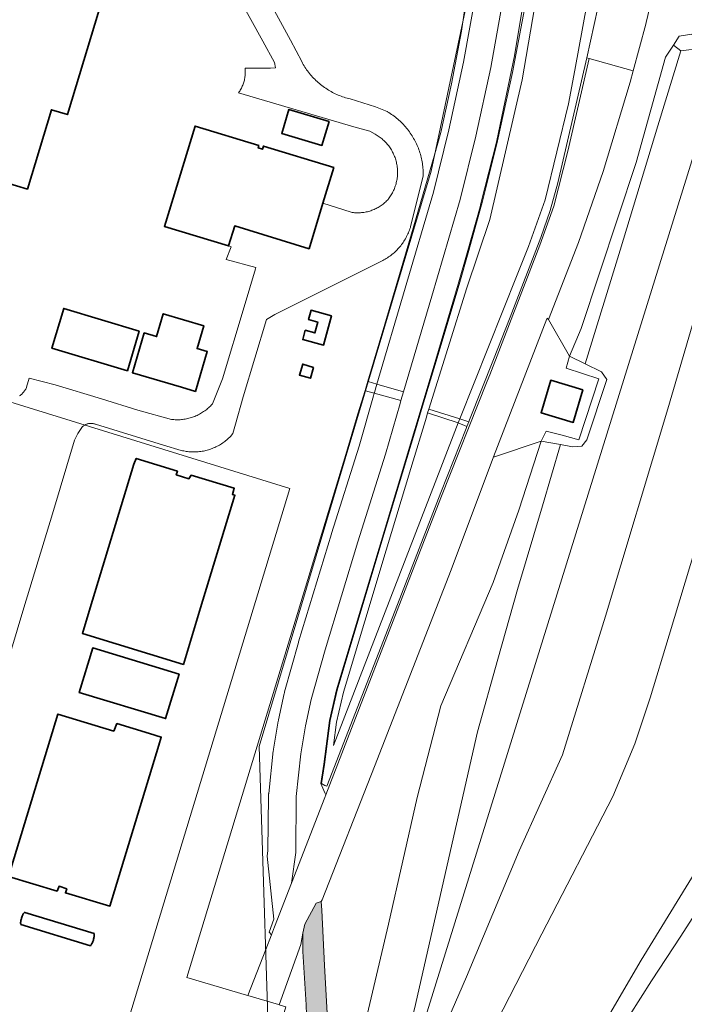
# Model space of a CAD drawing. Header units: metres. Extents: x 250001 to 257773, y 598992 to 609118.
# Tile 628 of 656: x 254221 to 254379, y 606406 to 606640. Entities that reach past the tile are written whole.
import ezdxf
from ezdxf.lldxf.tags import DXFTag

# ---------------------------------------------------------------- set-up
doc = ezdxf.new("R2010")
doc.units = ezdxf.units.M
for name, color, linetype, lineweight in [('B-WE-GR-GRAS-GV', 252, 'Continuous', 13), ('B-WE-GW-TALUD_KRUIN-G', 252, 'Continuous', 18), ('B-WE-IE-TERREINAFSCHEIDING_KUNSTMATIG_HEKWERK-G', 252, 'IE-TERREINAFSCHEIDING-KUNSTMATIG', 18), ('B-WE-KG-GRENS_PERCEEL-G', 150, 'KG-PERCEEL', 18), ('B-WE-OG-BEBOUWING-GV', 1, 'Continuous', 35), ('B-WE-OG-BEBOUWING_BASSIN-GV', 1, 'Continuous', 35), ('B-WE-OG-BEBOUWING_OPSLAGTANK-GV', 1, 'Continuous', 35), ('B-WE-OG-TERREIN_ERF-GV', 7, 'Continuous', 18), ('B-WE-OG-WATER-GV', 252, 'Continuous', 18), ('B-WE-VH-VERHARDING_GESLOTEN-GV', 252, 'Continuous', 18), ('B-WE-VH-VERHARDING_OPEN-GV', 252, 'Continuous', 18), ('N-WE-VH-VERHARDING_ASFALT-A', 252, 'Continuous', 18), ('X-XX-AL-REFERENTIE-G', 7, 'Continuous', 18)]:
    doc.layers.add(name, color=color, linetype=linetype, lineweight=lineweight)
doc.styles.get("Standard").update_dxf_attribs({"font": 'NLCS-ISO.ttf'})
doc.linetypes.add('IE-TERREINAFSCHEIDING-KUNSTMATIG', pattern='A,4,[82,NLCS.shx,S=0.75,R=90,X=0,Y=0],4,-2', length=10)
tags = doc.linetypes.add('KG-PERCEEL', pattern='A,5.5,-2,["P",Standard,S=1.8,R=0,X=-0.5,Y=-0.9],-2,5.5,-2,[5,NLCS.SHX,S=0.75,R=0,X=0,Y=0],-2', length=19).pattern_tags.tags
tags[6] = DXFTag(74, 10)

# ---------------------------------------------------------------- blocks, each defined once
blk = doc.blocks.new('BS2021-132-Xref-KAD-20210617')
at = {"layer": 'B-WE-KG-GRENS_PERCEEL-G', "flags": 128}
for points in [[(254157.264, 607079.934), (254156.611, 607079.271), (254157.163, 607078.758), (254118.247, 607036.7), (254106.712, 606998.496), (254107.785, 606996.49), (254045.661, 606790.841), (254040.23, 606645.106), (254049.105, 606674.519), (254102.403, 606658.356), (254095.295, 606634.97), (254119.712, 606627.547), (254106.521, 606583.763), (254285.203, 606528.412), (254239.386, 606377.751), (254275.611, 606366.658), (254256.194, 606302.798)], [(254257.278, 606302.466), (254280.69, 606380.26), (254277.89, 606467.02), (254318.78, 606603.92), (254326.9, 606642.08), (254330.54, 606668.93), (254332.73, 606693.73), (254333.22, 606714.55), (254333.03, 606739.26), (254331.51, 606763.44), (254328.64, 606787.19), (254324.56, 606811.18), (254319.1, 606835.13), (254312.68, 606858.43), (254304.33, 606880.51), (254294.27, 606902.89), (254283.32, 606924.35), (254271.11, 606945.08), (254257.63, 606965.88), (254243.57, 606986.6), (254229.22, 607006.41), (254213.61, 607025.05), (254196.88, 607042.94), (254179.39, 607060.02), (254157.264, 607079.934)]]:
    blk.add_lwpolyline(points, dxfattribs=at)
blk = doc.blocks.new('BS2021-132-Xref-BGT-GRIJS-20210617-aangepast')
at = {"layer": 'B-WE-GR-GRAS-GV', "flags": 128}
for points in [[(254339.24, 606820.92), (254341.96, 606807.1), (254346.56, 606777.43), (254349.32, 606743.16), (254349.92, 606718.53), (254348.84, 606686), (254345.87, 606657.25), (254340.43, 606625.69), (254332.77, 606592.44), (254327.3, 606576.21), (254318.24, 606547.33), (254325.64, 606545.03), (254339.272, 606579.285), (254341.96, 606586.04), (254345.96, 606597.15), (254351.5, 606619.94), (254352.981, 606627.986), (254356.82, 606648.85), (254360.63, 606675.76), (254361.73, 606700.68), (254361.62, 606734.47), (254358.83, 606772.26), (254353.31, 606808.14), (254348.12, 606833.19)], [(254341.71, 606650.11), (254338.654, 606631.381), (254334.412, 606611.224), (254334.4, 606611.17), (254330.66, 606596.248), (254330.453, 606595.452), (254327.56, 606585.105), (254325.242, 606577.042), (254319.255, 606556.985), (254316.32, 606547.26), (254314.91, 606542.472), (254306.41, 606514.24), (254296.25, 606480.49), (254294.62, 606473.23), (254293.24, 606462.81), (254292.53, 606458.24), (254293.497, 606456.01), (254293.71, 606455.52), (254316.827, 606515.156), (254321.1, 606526.18), (254332.147, 606553.972), (254332.75, 606555.49), (254344.65, 606586.34), (254347.96, 606595.63), (254351.32, 606608.69), (254356.37, 606630.77), (254355.84, 606630.92), (254348.95, 606601.17), (254347.14, 606594.62), (254344.92, 606588.19), (254337.57, 606569.21), (254333.601, 606559.14), (254327.93, 606544.75), (254327.738, 606544.281), (254327.298, 606543.201), (254327.11, 606542.74), (254321.11, 606527.44), (254310.778, 606500.838), (254293.97, 606457.56), (254293.543, 606457.782), (254292.72, 606458.21), (254293.44, 606462.78), (254294.81, 606473.18), (254296.44, 606480.43), (254307.09, 606515.91), (254315.111, 606542.413), (254316.521, 606547.2), (254319.456, 606556.925), (254325.444, 606576.983), (254327.762, 606585.048), (254330.656, 606595.397), (254330.863, 606596.196), (254334.604, 606611.122), (254334.617, 606611.178), (254338.162, 606627.449), (254341.032, 606642.539)], [(254341.032, 606642.539), (254338.162, 606627.449), (254334.617, 606611.178), (254334.604, 606611.122), (254330.863, 606596.196), (254330.656, 606595.397), (254327.762, 606585.048), (254325.444, 606576.983), (254319.456, 606556.925), (254316.521, 606547.2), (254315.111, 606542.413), (254307.09, 606515.91), (254296.44, 606480.43), (254294.81, 606473.18), (254293.44, 606462.78), (254292.72, 606458.21), (254293.543, 606457.782), (254293.97, 606457.56), (254310.778, 606500.838), (254321.11, 606527.44), (254327.11, 606542.74), (254327.298, 606543.201), (254325.26, 606544.07), (254321.1, 606533.35), (254295.6, 606467.3), (254296.32, 606472.84), (254297.93, 606479.98), (254308.09, 606513.74), (254313.96, 606533.21), (254317.66, 606545.39), (254317.95, 606546.41), (254318.24, 606547.33), (254327.3, 606576.21), (254332.77, 606592.44), (254340.43, 606625.69), (254345.87, 606657.25)], [(254392.28, 606679.14), (254389.18, 606637.81), (254388.83, 606634.02), (254389.09, 606621.04), (254389.52, 606596.69), (254375.1, 606547.41), (254360.3, 606498.05), (254350.08, 606465.06), (254339.74, 606442.22), (254327.2, 606412.22), (254315.74, 606385.71)], [(254325.19, 606383.5), (254345.14, 606422.41), (254362.02, 606455.13), (254367.29, 606467.69), (254370.91, 606478.63), (254375.4, 606493.52), (254386.86, 606531.34), (254400.63, 606577.3), (254405.71, 606595.35), (254404.02, 606623.16), (254400.97, 606661.26)], [(254371.124, 606644.359), (254369.96, 606639.36), (254369.845, 606638.93), (254366.88, 606627.84), (254366.15, 606625.13), (254359.74, 606603.91), (254353.85, 606586.99), (254346.76, 606568.66), (254351.75, 606559.93), (254354.53, 606566.48), (254367.55, 606606.02), (254374.58, 606631.11), (254376.428, 606633.917), (254377.84, 606636.06), (254380.841, 606636.523), (254385.048, 606637.172), (254389.18, 606637.81), (254392.28, 606679.14)], [(254326.76, 606642.199), (254325.998, 606637.248), (254323.61, 606624.72), (254321.12, 606613.13), (254319.669, 606608.098), (254314.56, 606590.38), (254307.81, 606567.56), (254303.73, 606553.94), (254303.842, 606553.907), (254305.887, 606553.294), (254312.63, 606576.099), (254319.368, 606598.956), (254323.028, 606613.755), (254326.494, 606629.909), (254329.518, 606646.643)], [(254295.07, 606367.06), (254308.65, 606424.77), (254315.44, 606454.92), (254321.07, 606476.72), (254333.55, 606506.09), (254339.67, 606523.3), (254344.96, 606539.69), (254333.89, 606535.96), (254333.63, 606535.97), (254323.6, 606509.08), (254305.3, 606462.27), (254292.84, 606430.542), (254292.67, 606430.11), (254292.776, 606428.064), (254293.457, 606414.882), (254294.04, 606403.6)]]:
    blk.add_lwpolyline(points, dxfattribs=at)
for points in [[(254337.88, 606709.41), (254335.172, 606710.268), (254335.043, 606704.316), (254334.433, 606689.343), (254332.601, 606669.794), (254329.518, 606646.643), (254326.494, 606629.909), (254323.028, 606613.755), (254319.368, 606598.956), (254312.63, 606576.099), (254305.887, 606553.294), (254312.21, 606551.4), (254318.96, 606574.23), (254325.74, 606597.23), (254329.46, 606612.27), (254332.97, 606628.63), (254336.04, 606645.62), (254339.16, 606669.05), (254341.02, 606688.9), (254341.64, 606704.11), (254339.08, 606704.96), (254339.62, 606706.84), (254337.32, 606707.5)], [(254359.372, 606646.906), (254356.82, 606648.85), (254352.981, 606627.986), (254351.5, 606619.94), (254345.96, 606597.15), (254341.96, 606586.04), (254339.272, 606579.285), (254325.64, 606545.03), (254327.738, 606544.281), (254327.93, 606544.75), (254333.601, 606559.14), (254337.57, 606569.21), (254344.92, 606588.19), (254347.14, 606594.62), (254348.95, 606601.17), (254355.84, 606630.92)], [(254382.97, 606634.806), (254380.841, 606636.523), (254377.84, 606636.06), (254376.428, 606633.917), (254378.21, 606632.56), (254383.172, 606633.242)], [(254384.916, 606619.677), (254383.172, 606633.242), (254378.21, 606632.56), (254372.7, 606614.73), (254363.74, 606585.12), (254355.46, 606558.11), (254359.37, 606556.2), (254360.6, 606554.39), (254355.87, 606540.05), (254354.65, 606538.48), (254352.44, 606538.36), (254349.58, 606538.87), (254345.33, 606524.34), (254339.31, 606504.36), (254334.68, 606487.82), (254329.84, 606470.52), (254314.81, 606404.56), (254302.11, 606355.21), (254295.804, 606334.033), (254297.306, 606333.555), (254314.85, 606394.237)], [(254389.09, 606621.04), (254388.83, 606634.02), (254383.172, 606633.242), (254384.916, 606619.677), (254314.85, 606394.237), (254297.306, 606333.555), (254297.413, 606333.521), (254299.087, 606332.99), (254308.11, 606363.43), (254315.74, 606385.71), (254327.2, 606412.22), (254339.74, 606442.22), (254350.08, 606465.06), (254360.3, 606498.05), (254375.1, 606547.41), (254389.52, 606596.69)], [(254378.21, 606632.56), (254376.428, 606633.917), (254374.58, 606631.11), (254367.55, 606606.02), (254354.53, 606566.48), (254351.75, 606559.93), (254355.46, 606558.11), (254363.74, 606585.12), (254372.7, 606614.73)], [(254303.186, 606551.711), (254303.08, 606551.74), (254301.39, 606546.2), (254298.53, 606536.52), (254260.706, 606412.04), (254274.909, 606407.859), (254275.192, 606407.776), (254279.448, 606418.753), (254280.78, 606422.19), (254280.23, 606422.87), (254281.35, 606425.939), (254279.792, 606440.931), (254279.985, 606442.287), (254280.11, 606455.204), (254280.115, 606455.392), (254280.12, 606455.507), (254280.128, 606455.622), (254280.137, 606455.737), (254280.148, 606455.852), (254281.248, 606465.992), (254281.266, 606466.137), (254281.282, 606466.251), (254281.3, 606466.365), (254282.41, 606473.025), (254282.447, 606473.23), (254282.471, 606473.342), (254283.841, 606479.642), (254283.876, 606479.797), (254283.905, 606479.909), (254283.935, 606480.02), (254287.235, 606491.8), (254287.254, 606491.867), (254287.273, 606491.932), (254295.063, 606517.662), (254295.075, 606517.701), (254295.087, 606517.739), (254301.639, 606538.469), (254305.053, 606550.449), (254305.057, 606550.462), (254305.06, 606550.475), (254305.254, 606551.144)], [(254311.62, 606549.4), (254305.254, 606551.144), (254305.06, 606550.475), (254305.057, 606550.462), (254305.053, 606550.449), (254301.639, 606538.469), (254295.087, 606517.739), (254295.075, 606517.701), (254295.063, 606517.662), (254287.273, 606491.932), (254287.254, 606491.867), (254287.235, 606491.8), (254283.935, 606480.02), (254283.905, 606479.909), (254283.876, 606479.797), (254283.841, 606479.642), (254282.471, 606473.342), (254282.447, 606473.23), (254282.41, 606473.025), (254281.3, 606466.365), (254281.282, 606466.251), (254281.266, 606466.137), (254281.248, 606465.992), (254280.148, 606455.852), (254280.137, 606455.737), (254280.128, 606455.622), (254280.12, 606455.507), (254280.115, 606455.392), (254280.11, 606455.204), (254279.985, 606442.287), (254279.792, 606440.931), (254281.35, 606425.939), (254280.23, 606422.87), (254280.78, 606422.19), (254281.536, 606424.14), (254285.542, 606434.466), (254286.58, 606441.79), (254286.71, 606455.14), (254287.81, 606465.28), (254288.92, 606471.94), (254290.29, 606478.24), (254293.59, 606490.02), (254301.38, 606515.75), (254307.96, 606536.57), (254311.4, 606548.64)], [(254325.26, 606544.07), (254317.95, 606546.41), (254317.66, 606545.39), (254313.96, 606533.21), (254308.09, 606513.74), (254297.93, 606479.98), (254296.32, 606472.84), (254295.6, 606467.3), (254321.1, 606533.35)], [(254349.58, 606538.87), (254344.96, 606539.69), (254339.67, 606523.3), (254333.55, 606506.09), (254321.07, 606476.72), (254315.44, 606454.92), (254308.65, 606424.77), (254295.07, 606367.06), (254286.112, 606337.116), (254295.316, 606334.188), (254295.804, 606334.033), (254302.11, 606355.21), (254314.81, 606404.56), (254329.84, 606470.52), (254334.68, 606487.82), (254339.31, 606504.36), (254345.33, 606524.34)], [(254288.31, 606418.23), (254288.3, 606422.58), (254287.8, 606419.91), (254282.645, 606405.582), (254284.268, 606405.104), (254282.642, 606399.756), (254282.935, 606391.976), (254282.547, 606381.327), (254281.144, 606371.676), (254278.399, 606362.159), (254278.384, 606362.108), (254278.37, 606362.056), (254277.069, 606357.257), (254276.507, 606355.185), (254275.574, 606351.856), (254273.713, 606345.224), (254274.454, 606345.015), (254285.583, 606382.416), (254289.387, 606396.052), (254289.03, 606405.51)]]:
    blk.add_lwpolyline(points, close=True, dxfattribs=at)
at = {"layer": 'B-WE-GW-TALUD_KRUIN-G', "flags": 128}
for points in [[(254325.64, 606545.03), (254339.272, 606579.285), (254341.96, 606586.04), (254345.96, 606597.15), (254351.5, 606619.94), (254352.981, 606627.986), (254356.82, 606648.85), (254360.63, 606675.76), (254361.73, 606700.68), (254361.62, 606734.47), (254358.83, 606772.26), (254353.31, 606808.14), (254348.12, 606833.19), (254338.83, 606866.76), (254326.57, 606901.87), (254312.92, 606933.01), (254297.81, 606963.74)], [(254392.29, 606763.25), (254392.5, 606744.55), (254392.88, 606710.27), (254392.28, 606679.14), (254389.18, 606637.81), (254388.83, 606634.02), (254389.09, 606621.04), (254389.52, 606596.69), (254375.1, 606547.41), (254360.3, 606498.05), (254350.08, 606465.06), (254339.74, 606442.22), (254327.2, 606412.22), (254315.74, 606385.71), (254308.11, 606363.43), (254299.087, 606332.99), (254299.095, 606332.987), (254302.534, 606331.893), (254298.092, 606316.976), (254294.74, 606318.216), (254294.685, 606318.236), (254276.48, 606257.92), (254256.14, 606191.52)], [(254355.46, 606558.11), (254363.74, 606585.12), (254372.7, 606614.73), (254378.21, 606632.56)], [(254344.96, 606539.69), (254349.58, 606538.87), (254352.44, 606538.36), (254354.65, 606538.48), (254355.87, 606540.05), (254360.6, 606554.39), (254359.37, 606556.2), (254355.46, 606558.11)], [(254349.58, 606538.87), (254344.96, 606539.69)]]:
    blk.add_lwpolyline(points, dxfattribs=at)
at = {"layer": 'B-WE-IE-TERREINAFSCHEIDING_KUNSTMATIG_HEKWERK-G', "flags": 128}
for points in [[(254325.998, 606637.248), (254326.76, 606642.199)], [(254319.669, 606608.098), (254321.12, 606613.13), (254323.61, 606624.72), (254325.998, 606637.248)], [(254303.73, 606553.94), (254307.81, 606567.56), (254314.56, 606590.38), (254319.669, 606608.098)], [(254260.706, 606412.039), (254298.53, 606536.52), (254301.39, 606546.2), (254303.08, 606551.74)], [(254260.706, 606412.039), (254274.909, 606407.859)]]:
    blk.add_lwpolyline(points, dxfattribs=at)
at = {"layer": 'B-WE-OG-BEBOUWING-GV', "flags": 128}
for points in [[(254203.29, 606677.56), (254149.18, 606693.93), (254145.35, 606681.23), (254129.8, 606685.93), (254114.8, 606636.32), (254184.91, 606615.2), (254183.77, 606611.43), (254191.018, 606609.245), (254201.779, 606606.001), (254222.75, 606599.68), (254228.46, 606618.57), (254232.28, 606617.41), (254232.531, 606618.241), (254243.247, 606653.668), (254243.55, 606654.67), (254209.77, 606664.88), (254211.06, 606669.13), (254213.28, 606668.46), (254214.7, 606673.16), (254208.47, 606675.04), (254207.48, 606671.76), (254202.03, 606673.4)], [(254294.507, 606615.795), (254284.977, 606618.649), (254283.27, 606612.948), (254292.799, 606610.094)], [(254277.831, 606610.066), (254262.653, 606614.703), (254255.355, 606590.814), (254270.617, 606586.151), (254272.071, 606590.91), (254289.749, 606585.509), (254293.053, 606596.323), (254295.64, 606604.79), (254278.896, 606609.906), (254278.675, 606609.184), (254277.657, 606609.495)], [(254249.366, 606565.907), (254231.392, 606571.274), (254228.569, 606561.818), (254246.543, 606556.451)], [(254259.39, 606552.54), (254262.722, 606551.554), (254265.522, 606561.014), (254263.099, 606561.731), (254264.713, 606567.182), (254255.072, 606570.038), (254253.458, 606564.586), (254250.54, 606565.45), (254247.74, 606555.99)], [(254295.097, 606569.551), (254290.243, 606570.849), (254289.649, 606568.625), (254291.828, 606568.042), (254291.139, 606565.463), (254288.836, 606566.078), (254288.251, 606563.892), (254293.228, 606562.561)], [(254290.842, 606557.261), (254288.236, 606558.024), (254287.477, 606555.433), (254290.083, 606554.67)], [(254354.92, 606551.89), (254347.27, 606554.2), (254344.95, 606546.46), (254352.6, 606544.16)], [(254258.814, 606484.273), (254238.276, 606490.485), (254235.067, 606479.875), (254255.605, 606473.663)]]:
    blk.add_lwpolyline(points, close=True, dxfattribs=at)
at = {"layer": 'B-WE-OG-BEBOUWING_BASSIN-GV', "flags": 128}
for points in [[(254258.484, 606532.568), (254248.643, 606535.6), (254248.097, 606534.189), (254237.693, 606500), (254235.845, 606493.927), (254259.847, 606486.552), (254263.939, 606500), (254272.098, 606526.818), (254271.535, 606526.991), (254271.949, 606528.483), (254261.666, 606531.579), (254261.181, 606530.736), (254258.168, 606531.704)], [(254243.291, 606470.664), (254230.011, 606474.743), (254218.256, 606436.074), (254229.806, 606432.61), (254230.289, 606433.758), (254232.122, 606433.154), (254231.8, 606432.188), (254242.358, 606429.036), (254254.013, 606467.37), (254254.589, 606469.266), (254251.781, 606470.126), (254244.057, 606472.489)]]:
    blk.add_lwpolyline(points, close=True, dxfattribs=at)
at = {"layer": 'B-WE-OG-BEBOUWING_OPSLAGTANK-GV', "flags": 128}
blk.add_lwpolyline([(254222.128, 606427.537), (254222.099, 606427.542), (254222.067, 606427.539), (254222.038, 606427.529), (254222.012, 606427.511), (254221.949, 606427.448), (254221.878, 606427.367), (254221.813, 606427.282), (254221.755, 606427.191), (254221.692, 606427.079), (254221.619, 606426.935), (254221.553, 606426.788), (254221.494, 606426.639), (254221.415, 606426.423), (254221.343, 606426.204), (254221.3, 606426.054), (254221.243, 606425.829), (254221.193, 606425.603), (254221.172, 606425.481), (254221.15, 606425.319), (254221.136, 606425.155), (254221.134, 606425.061), (254221.139, 606424.955), (254221.151, 606424.849), (254221.185, 606424.679), (254237.718, 606419.606), (254237.841, 606419.73), (254237.911, 606419.812), (254237.975, 606419.899), (254238.022, 606419.974), (254238.101, 606420.115), (254238.172, 606420.259), (254238.224, 606420.377), (254238.309, 606420.596), (254238.387, 606420.817), (254238.433, 606420.96), (254238.497, 606421.189), (254238.554, 606421.421), (254238.584, 606421.562), (254238.611, 606421.719), (254238.63, 606421.877), (254238.64, 606422.01), (254238.643, 606422.115), (254238.638, 606422.219), (254238.624, 606422.323), (254238.591, 606422.486)], close=True, dxfattribs=at)
at = {"layer": 'B-WE-OG-TERREIN_ERF-GV', "flags": 128}
for points in [[(254220.844, 606550.449), (254221.008, 606550.57), (254221.166, 606550.697), (254221.32, 606550.83), (254221.468, 606550.969), (254221.611, 606551.114), (254221.748, 606551.265), (254221.879, 606551.421), (254222.004, 606551.582), (254222.122, 606551.747), (254222.234, 606551.917), (254222.338, 606552.091), (254222.436, 606552.27), (254222.527, 606552.452), (254222.558, 606552.518), (254223.189, 606554.671), (254229.357, 606553.103), (254240.338, 606549.767), (254249.048, 606547.05), (254256.992, 606544.876), (254257.289, 606544.843), (254257.588, 606544.818), (254257.886, 606544.801), (254258.185, 606544.791), (254258.485, 606544.79), (254258.784, 606544.797), (254259.083, 606544.812), (254259.381, 606544.835), (254259.679, 606544.866), (254259.976, 606544.905), (254260.271, 606544.951), (254260.565, 606545.006), (254260.858, 606545.068), (254261.149, 606545.138), (254261.438, 606545.216), (254261.725, 606545.302), (254262.009, 606545.395), (254262.291, 606545.496), (254262.57, 606545.604), (254262.846, 606545.72), (254263.119, 606545.843), (254263.388, 606545.973), (254263.654, 606546.111), (254263.916, 606546.256), (254264.174, 606546.407), (254264.428, 606546.565), (254264.677, 606546.731), (254264.922, 606546.902), (254265.163, 606547.08), (254265.398, 606547.265), (254265.629, 606547.456), (254265.854, 606547.652), (254266.074, 606547.855), (254266.289, 606548.064), (254266.498, 606548.278), (254266.701, 606548.498), (254266.774, 606548.58), (254269.145, 606554.564), (254274.29, 606571.63), (254277.005, 606580.747), (254277.084, 606581.014), (254270.069, 606582.904), (254271.183, 606585.97), (254270.617, 606586.151), (254255.355, 606590.814), (254262.653, 606614.703), (254277.831, 606610.066), (254277.657, 606609.495), (254278.675, 606609.184), (254278.896, 606609.906), (254295.64, 606604.79), (254293.053, 606596.323), (254299.768, 606594.176), (254300.043, 606594.134), (254300.32, 606594.1), (254300.598, 606594.074), (254300.876, 606594.056), (254301.154, 606594.046), (254301.433, 606594.044), (254301.711, 606594.05), (254301.99, 606594.064), (254302.267, 606594.086), (254302.544, 606594.116), (254302.82, 606594.154), (254303.095, 606594.199), (254303.369, 606594.253), (254303.641, 606594.314), (254303.91, 606594.384), (254304.178, 606594.461), (254304.444, 606594.545), (254304.707, 606594.637), (254304.967, 606594.737), (254305.224, 606594.844), (254305.478, 606594.959), (254305.729, 606595.08), (254305.976, 606595.209), (254306.219, 606595.345), (254306.459, 606595.488), (254306.694, 606595.638), (254306.924, 606595.794), (254307.15, 606595.957), (254307.372, 606596.126), (254307.588, 606596.302), (254307.799, 606596.483), (254308.005, 606596.671), (254308.206, 606596.865), (254308.4, 606597.064), (254308.542, 606597.216), (254308.655, 606597.36), (254308.828, 606597.591), (254308.994, 606597.826), (254309.153, 606598.066), (254309.306, 606598.31), (254309.452, 606598.558), (254309.591, 606598.811), (254309.723, 606599.067), (254309.848, 606599.326), (254309.966, 606599.589), (254310.076, 606599.855), (254310.179, 606600.124), (254310.274, 606600.396), (254310.362, 606600.671), (254310.442, 606600.947), (254310.514, 606601.226), (254310.579, 606601.507), (254310.635, 606601.789), (254310.684, 606602.073), (254310.725, 606602.358), (254310.758, 606602.644), (254310.783, 606602.931), (254310.801, 606603.219), (254310.81, 606603.507), (254310.811, 606603.795), (254310.804, 606604.083), (254310.789, 606604.37), (254310.766, 606604.658), (254310.735, 606604.944), (254310.696, 606605.229), (254310.65, 606605.514), (254310.595, 606605.797), (254310.533, 606606.078), (254310.463, 606606.357), (254310.385, 606606.634), (254310.299, 606606.909), (254310.206, 606607.182), (254310.105, 606607.452), (254309.997, 606607.719), (254309.882, 606607.983), (254309.759, 606608.243), (254309.629, 606608.5), (254309.492, 606608.754), (254309.348, 606609.003), (254309.197, 606609.248), (254309.039, 606609.489), (254308.875, 606609.726), (254308.704, 606609.958), (254308.527, 606610.185), (254308.343, 606610.407), (254308.153, 606610.624), (254307.958, 606610.835), (254307.757, 606611.041), (254307.55, 606611.242), (254307.337, 606611.436), (254307.12, 606611.625), (254306.897, 606611.807), (254306.669, 606611.984), (254306.436, 606612.153), (254306.199, 606612.317), (254305.957, 606612.473), (254305.711, 606612.623), (254305.461, 606612.766), (254304.233, 606613.456), (254300.385, 606614.494), (254272.97, 606622.591), (254273.12, 606622.803), (254273.263, 606623.019), (254273.399, 606623.239), (254273.529, 606623.464), (254273.651, 606623.692), (254273.767, 606623.924), (254273.875, 606624.16), (254273.976, 606624.399), (254274.069, 606624.641), (254274.155, 606624.885), (254274.23, 606625.12), (254274.301, 606625.369), (254274.364, 606625.62), (254274.42, 606625.874), (254274.467, 606626.128), (254274.507, 606626.384), (254274.539, 606626.641), (254274.562, 606626.9), (254274.578, 606627.158), (254274.586, 606627.417), (254274.586, 606627.676), (254274.578, 606627.935), (254274.562, 606628.194), (254274.538, 606628.452), (254280.6, 606628.46), (254281.76, 606628.57), (254281.52, 606629.82), (254278.72, 606634.89), (254269.81, 606651.12)], [(254282.489, 606405.628), (254275.192, 606407.776), (254274.909, 606407.859), (254260.706, 606412.04), (254298.53, 606536.52), (254301.39, 606546.2), (254303.08, 606551.74), (254303.73, 606553.94), (254307.81, 606567.56), (254314.56, 606590.38), (254319.669, 606608.098), (254321.12, 606613.13), (254323.61, 606624.72), (254325.998, 606637.248), (254326.76, 606642.199)], [(254277.15, 606650.24), (254285.348, 606635.101), (254287.997, 606630.018), (254288.177, 606629.689), (254288.363, 606629.363), (254288.557, 606629.042), (254288.757, 606628.724), (254288.964, 606628.411), (254289.178, 606628.103), (254289.398, 606627.799), (254289.625, 606627.5), (254289.858, 606627.206), (254290.097, 606626.917), (254290.342, 606626.633), (254290.594, 606626.354), (254290.851, 606626.081), (254291.114, 606625.814), (254291.382, 606625.552), (254291.657, 606625.295), (254291.936, 606625.045), (254292.221, 606624.801), (254292.511, 606624.563), (254292.806, 606624.331), (254293.106, 606624.105), (254293.41, 606623.886), (254293.719, 606623.673), (254294.033, 606623.467), (254294.351, 606623.268), (254294.673, 606623.076), (254294.999, 606622.89), (254295.329, 606622.712), (254295.663, 606622.54), (254296, 606622.376), (254296.341, 606622.219), (254296.685, 606622.069), (254297.032, 606621.927), (254297.383, 606621.792), (254297.735, 606621.664), (254298.091, 606621.545), (254298.449, 606621.432), (254298.809, 606621.328), (254299.172, 606621.231), (254299.534, 606621.142), (254305.597, 606619.293), (254308.33, 606618.139), (254308.438, 606618.075), (254308.756, 606617.881), (254309.07, 606617.68), (254309.38, 606617.472), (254309.685, 606617.258), (254309.986, 606617.037), (254310.282, 606616.81), (254310.573, 606616.576), (254310.859, 606616.336), (254311.139, 606616.091), (254311.414, 606615.839), (254311.684, 606615.581), (254311.948, 606615.318), (254312.207, 606615.049), (254312.459, 606614.774), (254312.706, 606614.495), (254312.947, 606614.209), (254313.181, 606613.919), (254313.41, 606613.624), (254313.631, 606613.324), (254313.847, 606613.02), (254314.056, 606612.711), (254314.258, 606612.397), (254314.453, 606612.079), (254314.641, 606611.757), (254314.823, 606611.431), (254314.997, 606611.102), (254315.165, 606610.768), (254315.325, 606610.431), (254315.478, 606610.091), (254315.624, 606609.748), (254315.762, 606609.401), (254315.893, 606609.052), (254316.016, 606608.7), (254316.131, 606608.345), (254316.24, 606607.988), (254316.34, 606607.629), (254316.432, 606607.267), (254316.517, 606606.904), (254316.594, 606606.539), (254316.663, 606606.173), (254316.725, 606605.805), (254316.778, 606605.435), (254316.824, 606605.065), (254316.861, 606604.694), (254316.891, 606604.322), (254316.912, 606603.95), (254316.926, 606603.577), (254316.931, 606603.204), (254316.929, 606602.831), (254313.901, 606590.709), (254313.852, 606590.549), (254313.749, 606590.237), (254313.639, 606589.927), (254313.521, 606589.621), (254313.395, 606589.317), (254313.263, 606589.016), (254313.123, 606588.719), (254312.976, 606588.425), (254312.822, 606588.135), (254312.661, 606587.849), (254312.492, 606587.567), (254312.317, 606587.288), (254312.136, 606587.015), (254311.948, 606586.745), (254311.753, 606586.481), (254311.552, 606586.221), (254311.344, 606585.966), (254311.131, 606585.717), (254310.911, 606585.472), (254310.686, 606585.233), (254310.454, 606585), (254310.218, 606584.772), (254309.975, 606584.55), (254309.728, 606584.334), (254309.475, 606584.125), (254309.217, 606583.921), (254308.954, 606583.724), (254308.687, 606583.533), (254308.415, 606583.349), (254308.138, 606583.171), (254307.858, 606583), (254307.573, 606582.836), (254307.284, 606582.679), (254306.992, 606582.53), (254306.696, 606582.387), (254291.927, 606575.014), (254281.634, 606569.812), (254279.606, 606568.682), (254274.04, 606550.24), (254272.22, 606543.73), (254271.608, 606541.493), (254271.091, 606540.788), (254269.719, 606539.622), (254269.481, 606539.447), (254269.224, 606539.267), (254268.962, 606539.094), (254268.696, 606538.928), (254268.425, 606538.768), (254268.151, 606538.615), (254267.873, 606538.47), (254267.591, 606538.331), (254267.306, 606538.2), (254267.017, 606538.076), (254266.725, 606537.959), (254266.431, 606537.85), (254266.134, 606537.748), (254265.834, 606537.654), (254265.532, 606537.568), (254265.228, 606537.489), (254264.922, 606537.418), (254264.615, 606537.355), (254264.305, 606537.3), (254263.995, 606537.253), (254263.683, 606537.214), (254263.371, 606537.182), (254263.058, 606537.159), (254262.744, 606537.143), (254262.43, 606537.136), (254262.116, 606537.136), (254261.802, 606537.145), (254261.488, 606537.161), (254261.175, 606537.186), (254260.863, 606537.218), (254260.552, 606537.258), (254260.241, 606537.307), (254259.932, 606537.363), (254259.625, 606537.427), (254259.319, 606537.499), (254255.138, 606538.759), (254238.98, 606543.736), (254238.848, 606543.781), (254238.696, 606543.825), (254238.542, 606543.861), (254238.386, 606543.889), (254238.229, 606543.91), (254238.071, 606543.922), (254237.912, 606543.927), (254237.754, 606543.924), (254237.596, 606543.912), (254237.438, 606543.893), (254237.282, 606543.865), (254237.128, 606543.83), (254236.975, 606543.787), (254236.825, 606543.737), (254236.678, 606543.679), (254236.533, 606543.613), (254236.392, 606543.541), (254236.255, 606543.461), (254236.123, 606543.374), (254235.994, 606543.281), (254235.871, 606543.182), (254234.733, 606541.531), (254233.915, 606539.898), (254228.677, 606522.374), (254221.929, 606500), (254217.133, 606484.1)], [(254209.77, 606664.88), (254243.55, 606654.67), (254243.247, 606653.668), (254232.531, 606618.241), (254232.28, 606617.41), (254228.46, 606618.57), (254222.75, 606599.68), (254201.779, 606606.001)]]:
    blk.add_lwpolyline(points, dxfattribs=at)
for points in [[(254284.977, 606618.649), (254294.507, 606615.795), (254292.799, 606610.094), (254283.27, 606612.948)], [(254249.366, 606565.907), (254246.543, 606556.451), (254228.569, 606561.818), (254231.392, 606571.274)], [(254259.39, 606552.54), (254247.74, 606555.99), (254250.54, 606565.45), (254253.458, 606564.586), (254255.072, 606570.038), (254264.713, 606567.182), (254263.099, 606561.731), (254265.522, 606561.014), (254262.722, 606551.554)], [(254288.251, 606563.892), (254288.836, 606566.078), (254291.139, 606565.463), (254291.828, 606568.042), (254289.649, 606568.625), (254290.243, 606570.849), (254295.097, 606569.551), (254293.228, 606562.561)], [(254287.477, 606555.433), (254288.236, 606558.024), (254290.842, 606557.261), (254290.083, 606554.67)], [(254235.845, 606493.927), (254237.693, 606500), (254248.097, 606534.189), (254248.643, 606535.6), (254258.484, 606532.568), (254258.168, 606531.704), (254261.181, 606530.736), (254261.666, 606531.579), (254271.949, 606528.483), (254271.535, 606526.991), (254272.098, 606526.818), (254263.939, 606500), (254259.847, 606486.552)], [(254235.067, 606479.875), (254238.276, 606490.485), (254258.814, 606484.273), (254255.605, 606473.663)], [(254218.256, 606436.074), (254230.011, 606474.743), (254243.291, 606470.664), (254244.057, 606472.489), (254251.781, 606470.126), (254254.589, 606469.266), (254254.013, 606467.37), (254242.358, 606429.036), (254231.8, 606432.188), (254232.122, 606433.154), (254230.289, 606433.758), (254229.806, 606432.61)], [(254221.185, 606424.679), (254221.151, 606424.849), (254221.139, 606424.955), (254221.134, 606425.061), (254221.136, 606425.155), (254221.15, 606425.319), (254221.172, 606425.481), (254221.193, 606425.603), (254221.243, 606425.829), (254221.3, 606426.054), (254221.343, 606426.204), (254221.415, 606426.423), (254221.494, 606426.639), (254221.553, 606426.788), (254221.619, 606426.935), (254221.692, 606427.079), (254221.755, 606427.191), (254221.813, 606427.282), (254221.878, 606427.367), (254221.949, 606427.448), (254222.012, 606427.511), (254222.038, 606427.529), (254222.067, 606427.539), (254222.099, 606427.542), (254222.128, 606427.537), (254238.591, 606422.486), (254238.624, 606422.323), (254238.638, 606422.219), (254238.643, 606422.115), (254238.64, 606422.01), (254238.63, 606421.877), (254238.611, 606421.719), (254238.584, 606421.562), (254238.554, 606421.421), (254238.497, 606421.189), (254238.433, 606420.96), (254238.387, 606420.817), (254238.309, 606420.596), (254238.224, 606420.377), (254238.172, 606420.259), (254238.101, 606420.115), (254238.022, 606419.974), (254237.975, 606419.899), (254237.911, 606419.812), (254237.841, 606419.73), (254237.718, 606419.606)]]:
    blk.add_lwpolyline(points, close=True, dxfattribs=at)
at = {"layer": 'B-WE-OG-WATER-GV', "flags": 128}
blk.add_lwpolyline([(254385.62, 606433.424), (254378.244, 606421.886), (254371.204, 606411.287), (254363.35, 606398.918)], dxfattribs=at)
at = {"layer": 'B-WE-VH-VERHARDING_GESLOTEN-GV', "flags": 128}
for points in [[(254217.133, 606484.1), (254221.929, 606500), (254228.677, 606522.374), (254233.915, 606539.898), (254234.733, 606541.531), (254235.871, 606543.182), (254235.994, 606543.281), (254236.123, 606543.374), (254236.255, 606543.461), (254236.392, 606543.541), (254236.533, 606543.613), (254236.678, 606543.679), (254236.825, 606543.737), (254236.975, 606543.787), (254237.128, 606543.83), (254237.282, 606543.865), (254237.438, 606543.893), (254237.596, 606543.912), (254237.754, 606543.924), (254237.912, 606543.927), (254238.071, 606543.922), (254238.229, 606543.91), (254238.386, 606543.889), (254238.542, 606543.861), (254238.696, 606543.825), (254238.848, 606543.781), (254238.98, 606543.736), (254255.138, 606538.759), (254259.319, 606537.499), (254259.625, 606537.427), (254259.932, 606537.363), (254260.241, 606537.307), (254260.552, 606537.258), (254260.863, 606537.218), (254261.175, 606537.186), (254261.488, 606537.161), (254261.802, 606537.145), (254262.116, 606537.136), (254262.43, 606537.136), (254262.744, 606537.143), (254263.058, 606537.159), (254263.371, 606537.182), (254263.683, 606537.214), (254263.995, 606537.253), (254264.305, 606537.3), (254264.615, 606537.355), (254264.922, 606537.418), (254265.228, 606537.489), (254265.532, 606537.568), (254265.834, 606537.654), (254266.134, 606537.748), (254266.431, 606537.85), (254266.725, 606537.959), (254267.017, 606538.076), (254267.306, 606538.2), (254267.591, 606538.331), (254267.873, 606538.47), (254268.151, 606538.615), (254268.425, 606538.768), (254268.696, 606538.928), (254268.962, 606539.094), (254269.224, 606539.267), (254269.481, 606539.447), (254269.719, 606539.622), (254271.091, 606540.788), (254271.608, 606541.493), (254272.22, 606543.73), (254274.04, 606550.24), (254279.606, 606568.682), (254281.634, 606569.812), (254291.927, 606575.014), (254306.696, 606582.387), (254306.992, 606582.53), (254307.284, 606582.679), (254307.573, 606582.836), (254307.858, 606583), (254308.138, 606583.171), (254308.415, 606583.349), (254308.687, 606583.533), (254308.954, 606583.724), (254309.217, 606583.921), (254309.475, 606584.125), (254309.728, 606584.334), (254309.975, 606584.55), (254310.218, 606584.772), (254310.454, 606585), (254310.686, 606585.233), (254310.911, 606585.472), (254311.131, 606585.717), (254311.344, 606585.966), (254311.552, 606586.221), (254311.753, 606586.481), (254311.948, 606586.745), (254312.136, 606587.015), (254312.317, 606587.288), (254312.492, 606587.567), (254312.661, 606587.849), (254312.822, 606588.135), (254312.976, 606588.425), (254313.123, 606588.719), (254313.263, 606589.016), (254313.395, 606589.317), (254313.521, 606589.621), (254313.639, 606589.927), (254313.749, 606590.237), (254313.852, 606590.549), (254313.901, 606590.709), (254316.929, 606602.831), (254316.931, 606603.204), (254316.926, 606603.577), (254316.912, 606603.95), (254316.891, 606604.322), (254316.861, 606604.694), (254316.824, 606605.065), (254316.778, 606605.435), (254316.725, 606605.805), (254316.663, 606606.173), (254316.594, 606606.539), (254316.517, 606606.904), (254316.432, 606607.267), (254316.34, 606607.629), (254316.24, 606607.988), (254316.131, 606608.345), (254316.016, 606608.7), (254315.893, 606609.052), (254315.762, 606609.401), (254315.624, 606609.748), (254315.478, 606610.091), (254315.325, 606610.431), (254315.165, 606610.768), (254314.997, 606611.102), (254314.823, 606611.431), (254314.641, 606611.757), (254314.453, 606612.079), (254314.258, 606612.397), (254314.056, 606612.711), (254313.847, 606613.02), (254313.631, 606613.324), (254313.41, 606613.624), (254313.181, 606613.919), (254312.947, 606614.209), (254312.706, 606614.495), (254312.459, 606614.774), (254312.207, 606615.049), (254311.948, 606615.318), (254311.684, 606615.581), (254311.414, 606615.839), (254311.139, 606616.091), (254310.859, 606616.336), (254310.573, 606616.576), (254310.282, 606616.81), (254309.986, 606617.037), (254309.685, 606617.258), (254309.38, 606617.472), (254309.07, 606617.68), (254308.756, 606617.881), (254308.438, 606618.075), (254308.33, 606618.139), (254305.597, 606619.293), (254299.534, 606621.142), (254299.172, 606621.231), (254298.809, 606621.328), (254298.449, 606621.432), (254298.091, 606621.545), (254297.735, 606621.664), (254297.383, 606621.792), (254297.032, 606621.927), (254296.685, 606622.069), (254296.341, 606622.219), (254296, 606622.376), (254295.663, 606622.54), (254295.329, 606622.712), (254294.999, 606622.89), (254294.673, 606623.076), (254294.351, 606623.268), (254294.033, 606623.467), (254293.719, 606623.673), (254293.41, 606623.886), (254293.106, 606624.105), (254292.806, 606624.331), (254292.511, 606624.563), (254292.221, 606624.801), (254291.936, 606625.045), (254291.657, 606625.295), (254291.382, 606625.552), (254291.114, 606625.814), (254290.851, 606626.081), (254290.594, 606626.354), (254290.342, 606626.633), (254290.097, 606626.917), (254289.858, 606627.206), (254289.625, 606627.5), (254289.398, 606627.799), (254289.178, 606628.103), (254288.964, 606628.411), (254288.757, 606628.724), (254288.557, 606629.042), (254288.363, 606629.363), (254288.177, 606629.689), (254287.997, 606630.018), (254285.348, 606635.101), (254277.15, 606650.24)], [(254336.04, 606645.62), (254332.97, 606628.63), (254329.46, 606612.27), (254325.74, 606597.23), (254318.96, 606574.23), (254312.21, 606551.4), (254311.62, 606549.4), (254311.4, 606548.64), (254307.96, 606536.57), (254301.38, 606515.75), (254293.59, 606490.02), (254290.29, 606478.24), (254288.92, 606471.94), (254287.81, 606465.28), (254286.71, 606455.14), (254286.58, 606441.79), (254285.542, 606434.466), (254293.469, 606454.897), (254293.71, 606455.52), (254293.497, 606456.01), (254292.53, 606458.24), (254293.24, 606462.81), (254294.62, 606473.23), (254296.25, 606480.49), (254306.41, 606514.24), (254314.91, 606542.472), (254316.32, 606547.26), (254319.255, 606556.985), (254325.242, 606577.042), (254327.56, 606585.105), (254330.453, 606595.452), (254330.66, 606596.248), (254334.4, 606611.17), (254334.412, 606611.224), (254338.654, 606631.381), (254341.71, 606650.11)], [(254269.81, 606651.12), (254278.72, 606634.89), (254281.52, 606629.82), (254281.76, 606628.57), (254280.6, 606628.46), (254274.538, 606628.452), (254274.562, 606628.194), (254274.578, 606627.935), (254274.586, 606627.676), (254274.586, 606627.417), (254274.578, 606627.158), (254274.562, 606626.9), (254274.539, 606626.641), (254274.507, 606626.384), (254274.467, 606626.128), (254274.42, 606625.874), (254274.364, 606625.62), (254274.301, 606625.369), (254274.23, 606625.12), (254274.155, 606624.885), (254274.069, 606624.641), (254273.976, 606624.399), (254273.875, 606624.16), (254273.767, 606623.924), (254273.651, 606623.692), (254273.529, 606623.464), (254273.399, 606623.239), (254273.263, 606623.019), (254273.12, 606622.803), (254272.97, 606622.591), (254300.385, 606614.494), (254304.233, 606613.456), (254305.461, 606612.766), (254305.711, 606612.623), (254305.957, 606612.473), (254306.199, 606612.317), (254306.436, 606612.153), (254306.669, 606611.984), (254306.897, 606611.807), (254307.12, 606611.625), (254307.337, 606611.436), (254307.55, 606611.242), (254307.757, 606611.041), (254307.958, 606610.835), (254308.153, 606610.624), (254308.343, 606610.407), (254308.527, 606610.185), (254308.704, 606609.958), (254308.875, 606609.726), (254309.039, 606609.489), (254309.197, 606609.248), (254309.348, 606609.003), (254309.492, 606608.754), (254309.629, 606608.5), (254309.759, 606608.243), (254309.882, 606607.983), (254309.997, 606607.719), (254310.105, 606607.452), (254310.206, 606607.182), (254310.299, 606606.909), (254310.385, 606606.634), (254310.463, 606606.357), (254310.533, 606606.078), (254310.595, 606605.797), (254310.65, 606605.514), (254310.696, 606605.229), (254310.735, 606604.944), (254310.766, 606604.658), (254310.789, 606604.37), (254310.804, 606604.083), (254310.811, 606603.795), (254310.81, 606603.507), (254310.801, 606603.219), (254310.783, 606602.931), (254310.758, 606602.644), (254310.725, 606602.358), (254310.684, 606602.073), (254310.635, 606601.789), (254310.579, 606601.507), (254310.514, 606601.226), (254310.442, 606600.947), (254310.362, 606600.671), (254310.274, 606600.396), (254310.179, 606600.124), (254310.076, 606599.855), (254309.966, 606599.589), (254309.848, 606599.326), (254309.723, 606599.067), (254309.591, 606598.811), (254309.452, 606598.558), (254309.306, 606598.31), (254309.153, 606598.066), (254308.994, 606597.826), (254308.828, 606597.591), (254308.655, 606597.36), (254308.542, 606597.216), (254308.4, 606597.064), (254308.206, 606596.865), (254308.005, 606596.671), (254307.799, 606596.483), (254307.588, 606596.302), (254307.372, 606596.126), (254307.15, 606595.957), (254306.924, 606595.794), (254306.694, 606595.638), (254306.459, 606595.488), (254306.219, 606595.345), (254305.976, 606595.209), (254305.729, 606595.08), (254305.478, 606594.959), (254305.224, 606594.844), (254304.967, 606594.737), (254304.707, 606594.637), (254304.444, 606594.545), (254304.178, 606594.461), (254303.91, 606594.384), (254303.641, 606594.314), (254303.369, 606594.253), (254303.095, 606594.199), (254302.82, 606594.154), (254302.544, 606594.116), (254302.267, 606594.086), (254301.99, 606594.064), (254301.711, 606594.05), (254301.433, 606594.044), (254301.154, 606594.046), (254300.876, 606594.056), (254300.598, 606594.074), (254300.32, 606594.1), (254300.043, 606594.134), (254299.768, 606594.176), (254293.053, 606596.323), (254289.749, 606585.509), (254272.071, 606590.91), (254270.617, 606586.151), (254271.183, 606585.97), (254270.069, 606582.904), (254277.084, 606581.014), (254277.005, 606580.747), (254274.29, 606571.63), (254269.145, 606554.564), (254266.774, 606548.58), (254266.701, 606548.498), (254266.498, 606548.278), (254266.289, 606548.064), (254266.074, 606547.855), (254265.854, 606547.652), (254265.629, 606547.456), (254265.398, 606547.265), (254265.163, 606547.08), (254264.922, 606546.902), (254264.677, 606546.731), (254264.428, 606546.565), (254264.174, 606546.407), (254263.916, 606546.256), (254263.654, 606546.111), (254263.388, 606545.973), (254263.119, 606545.843), (254262.846, 606545.72), (254262.57, 606545.604), (254262.291, 606545.496), (254262.009, 606545.395), (254261.725, 606545.302), (254261.438, 606545.216), (254261.149, 606545.138), (254260.858, 606545.068), (254260.565, 606545.006), (254260.271, 606544.951), (254259.976, 606544.905), (254259.679, 606544.866), (254259.381, 606544.835), (254259.083, 606544.812), (254258.784, 606544.797), (254258.485, 606544.79), (254258.185, 606544.791), (254257.886, 606544.801), (254257.588, 606544.818), (254257.289, 606544.843), (254256.992, 606544.876), (254249.048, 606547.05), (254240.338, 606549.767), (254229.357, 606553.103), (254223.189, 606554.671), (254222.558, 606552.518), (254222.527, 606552.452), (254222.436, 606552.27), (254222.338, 606552.091), (254222.234, 606551.917), (254222.122, 606551.747), (254222.004, 606551.582), (254221.879, 606551.421), (254221.748, 606551.265), (254221.611, 606551.114), (254221.468, 606550.969), (254221.32, 606550.83), (254221.166, 606550.697), (254221.008, 606550.57), (254220.844, 606550.449)], [(254294.04, 606403.6), (254293.457, 606414.882), (254292.776, 606428.064), (254292.67, 606430.11), (254291.45, 606429.72), (254288.71, 606424.74), (254288.3, 606422.58), (254288.31, 606418.23), (254289.03, 606405.51)]]:
    blk.add_lwpolyline(points, dxfattribs=at)
at = {"layer": 'B-WE-VH-VERHARDING_OPEN-GV', "flags": 128}
for points in [[(254282.645, 606405.582), (254287.8, 606419.91), (254288.3, 606422.58), (254288.71, 606424.74), (254291.45, 606429.72), (254292.67, 606430.11), (254292.84, 606430.542), (254305.3, 606462.27), (254323.6, 606509.08), (254333.63, 606535.97), (254346.31, 606568.79), (254346.393, 606569.001), (254346.76, 606568.66), (254353.85, 606586.99), (254359.74, 606603.91), (254366.15, 606625.13), (254366.88, 606627.84), (254356.37, 606630.77), (254351.32, 606608.69), (254347.96, 606595.63), (254344.65, 606586.34), (254332.75, 606555.49), (254332.147, 606553.972), (254321.1, 606526.18), (254316.827, 606515.156), (254293.71, 606455.52), (254293.469, 606454.897), (254285.542, 606434.466), (254281.536, 606424.14), (254280.78, 606422.19), (254279.448, 606418.753), (254275.192, 606407.776), (254282.489, 606405.628)], [(254382.292, 606438.149), (254368.805, 606416.166), (254354.126, 606390.999)], [(254363.35, 606398.918), (254371.204, 606411.287), (254378.244, 606421.886), (254385.62, 606433.424)]]:
    blk.add_lwpolyline(points, dxfattribs=at)
for points in [[(254346.76, 606568.66), (254346.393, 606569.001), (254346.31, 606568.79), (254333.63, 606535.97), (254333.89, 606535.96), (254344.96, 606539.69), (254346.2, 606542.11), (254350.01, 606541.15), (254353.94, 606540.02), (254358.72, 606554.51), (254350.95, 606557.09), (254351.75, 606559.93)], [(254349.58, 606538.87), (254352.44, 606538.36), (254354.65, 606538.48), (254355.87, 606540.05), (254360.6, 606554.39), (254359.37, 606556.2), (254355.46, 606558.11), (254351.75, 606559.93), (254350.95, 606557.09), (254358.72, 606554.51), (254353.94, 606540.02), (254350.01, 606541.15), (254346.2, 606542.11), (254344.96, 606539.69)], [(254303.842, 606553.907), (254303.73, 606553.94), (254303.08, 606551.74), (254303.186, 606551.711), (254305.254, 606551.144), (254305.28, 606551.235), (254305.29, 606551.267), (254305.881, 606553.271), (254305.887, 606553.294)], [(254312.21, 606551.4), (254305.887, 606553.294), (254305.881, 606553.271), (254305.29, 606551.267), (254305.28, 606551.235), (254305.254, 606551.144), (254311.62, 606549.4)], [(254344.95, 606546.46), (254347.27, 606554.2), (254354.92, 606551.89), (254352.6, 606544.16)], [(254325.64, 606545.03), (254318.24, 606547.33), (254317.95, 606546.41), (254325.26, 606544.07)], [(254327.738, 606544.281), (254325.64, 606545.03), (254325.26, 606544.07), (254327.298, 606543.201)]]:
    blk.add_lwpolyline(points, close=True, dxfattribs=at)
blk = doc.blocks.new('BS2021-132-Xref-toegangsweg gearceerd-aangepast')
at = {"layer": 'N-WE-VH-VERHARDING_ASFALT-A'}
h = blk.add_hatch(color=256, dxfattribs=at)
h.dxf.hatch_style = 1
h.paths.add_polyline_path([(254167.63, 605971.49), (254161.3, 605950.39), (254149.41, 605910.73), (254107.84, 605772.27), (254084.78, 605696.05), (254083.17, 605694.36), (254078.45, 605678.1), (254079, 605675.98), (254073.21, 605656.43), (254062.57, 605621.44), (254034.58, 605528.02), (254009.82, 605445.69), (253978.91, 605342.97), (253970.78, 605315.98), (253941.35, 605218.58), (253913.35, 605125.33), (253910.38, 605126.2), (253898.03, 605085.07), (253897.17, 605081.68), (253897.84, 605079.88), (253899.32, 605079.29), (253897.41, 605072.8), (253892.57, 605056.33), (253887.16, 605038.01), (253884.39, 605024.2), (253880.16, 605002.93), (253879.41, 604998.23), (253883.16, 604997.8), (253884.12, 605004.14), (253887.38, 605019.04), (253891.33, 605034.52), (253899.25, 605061.52), (253905.14, 605081.08), (253905.53, 605082.38), (253906.92, 605086.98), (253914.95, 605113.55), (253918, 605123.73), (253918.28, 605124.68), (253923.33, 605141.48), (253936.55, 605185.72), (253950.41, 605231.47), (253959.82, 605262.49), (253972.67, 605304.68), (253983.67, 605341.4), (253992.99, 605373.52), (254007.9, 605422.05), (254031.59, 605500.83), (254052.21, 605569.87), (254052.48, 605570.77), (254067.29, 605620.27), (254078.77, 605658.13), (254079.6, 605660.85), (254098.69, 605724.99), (254134.92, 605845.95), (254154.03, 605909.52), (254180.39, 605997.34), (254206.34, 606082.96), (254233.93, 606175.11), (254240.44, 606195.75), (254263.15, 606270.86), (254268.12, 606287.3), (254268.5, 606289.57), (254268.75, 606291.58), (254269.48, 606296.83), (254269.76, 606300.73), (254270.42, 606309.77), (254270.68, 606311.82), (254270.81, 606312.78), (254270.93, 606313.75), (254271.23, 606315.34), (254271.79, 606318.2), (254272.91, 606322.84), (254274.49, 606328.33), (254277.58, 606338.53), (254277.93, 606339.72), (254281, 606349.97), (254288.26, 606374.75), (254291.45, 606385.64), (254292.51, 606388.78), (254293.15, 606391.1), (254293.67, 606393.42), (254294.23, 606397.93), (254294.04, 606403.6), (254293.46, 606414.88), (254292.78, 606428.06), (254292.67, 606430.11), (254291.45, 606429.72), (254288.71, 606424.74), (254288.3, 606422.58), (254288.31, 606418.23), (254289.03, 606405.51), (254289.39, 606396.05), (254285.58, 606382.42), (254274.45, 606345.02), (254273.92, 606343.22), (254273.3, 606341.14), (254267.98, 606323.39), (254265.73, 606312.13), (254264.94, 606299.61), (254264.63, 606295.81), (254264.3, 606293.03), (254264.09, 606290.86), (254264.04, 606290.46), (254256.9, 606266.95), (254235.52, 606197.07), (254218.08, 606138.98), (254194.83, 606061.91), (254193.61, 606057.85), (254182.21, 606019.98), (254171.61, 605984.75)])
at = {"layer": 'B-WE-VH-VERHARDING_GESLOTEN-GV', "flags": 128}
blk.add_lwpolyline([(254294.04, 606403.6), (254293.46, 606414.88), (254292.78, 606428.06), (254292.67, 606430.11), (254291.45, 606429.72), (254288.71, 606424.74), (254288.3, 606422.58), (254288.31, 606418.23), (254289.03, 606405.51)], dxfattribs=at)

msp = doc.modelspace()

# ---------------------------------------------------------------- block references
at = {"layer": 'X-XX-AL-REFERENTIE-G'}
for name in ['BS2021-132-Xref-BGT-GRIJS-20210617-aangepast', 'BS2021-132-Xref-KAD-20210617', 'BS2021-132-Xref-toegangsweg gearceerd-aangepast']:
    msp.add_blockref(name, (0, 0), dxfattribs=at)

doc.saveas('drawing.dxf')
